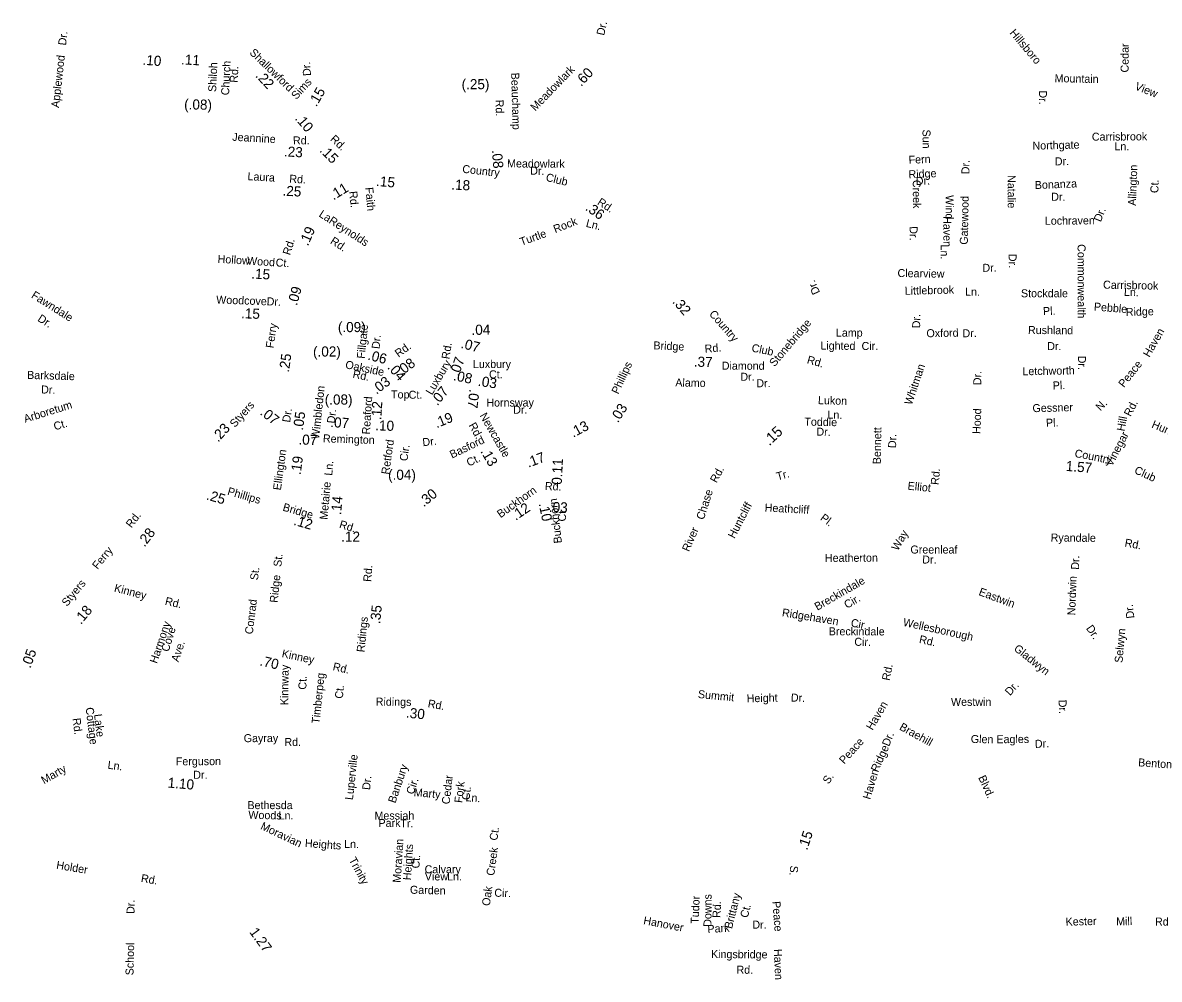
# Model space of a CAD drawing. Extents: x 1553981 to 1780076, y 812965 to 996873.
# Drawn here: x 1589400 to 1602893, y 846184 to 857546 of the extents above; entities that cross this region are included whole.
import ezdxf

# ---------------------------------------------------------------- set-up
doc = ezdxf.new("R2010")
doc.units = 0
for name, color, linetype in [('Exist Road Non-System Type 51 Label', 7, 'Continuous'), ('Exist Road Secondary Mileage Hundredths English Label', 7, 'Continuous'), ('Map Preparation Border Antique Large Shape', 7, 'Continuous')]:
    doc.layers.add(name, color=color, linetype=linetype)

msp = doc.modelspace()

# ---------------------------------------------------------------- texts
at = {"layer": 'Exist Road Non-System Type 51 Label'}
for s, rotation, p in [('Hillsboro', 310.1093, (1601110, 857422)), ('Dr.', 83.5506, (1589914, 857273)), ('Cedar', 89.7139, (1602529, 856955)), ('Applewood', 83.5506, (1589831, 856532)), ('Mountain', 358.9249, (1601650, 856840)), ('View', 337.82, (1602596, 856757)), ('Dr.', 270.6322, (1601465, 856742)), ('Sun', 270.5596, (1600082, 856277)), ('Carrisbrook', 0.362, (1602093, 856145)), ('Northgate', 1.5744, (1601389, 856037)), ('Ln.', 359.6812, (1602360, 856031)), ('Fern', 2.4294, (1599919, 855870)), ('Dr.', 89.4154, (1600639, 855746)), ('Dr.', 1.5744, (1601654, 855851)), ('Allington', 87.7625, (1602615, 855371)), ('Ridge', 2.4294, (1599918, 855698)), ('Dr.', 2.4294, (1600004, 855618)), ('Natalie', 270.3683, (1601092, 855737)), ('Faith', 275.4684, (1593466, 855588)), ('Creek', 270.5596, (1599966, 855679)), ('Bonanza', 2.3773, (1601417, 855570)), ('Ct.', 87.7625, (1602881, 855521)), ('Rd.', 275.4684, (1593276, 855542)), ('Wind', 270.0169, (1600357, 855499)), ('Gatewood', 88.9521, (1600620, 854909)), ('Dr.', 359.5127, (1601610, 855432)), ('La', 327.0099, (1592908, 855250)), ('Dr.', 67.988, (1602198, 855173)), ('Reynolds', 327.0099, (1593026, 855173)), ('Rock', 21.3244, (1595722, 855046)), ('Ln.', 345.6382, (1596080, 855124)), ('Haven', 270.0169, (1600330, 855249)), ('Lochraven', 0.5347, (1601535, 855146)), ('Turtle', 19.9111, (1595321, 854895)), ('Dr.', 270.5596, (1599929, 855128)), ('Rd.', 327.0099, (1593043, 854931)), ('Ln.', 270.0169, (1600298, 854912)), ('Commonwealth', 270.1106, (1601923, 854916)), ('Dr.', 271.2978, (1601104, 854800)), ('Clearview', 359.0563, (1599785, 854526)), ('Dr.', 0.8563, (1600794, 854587)), ('Dr.', 113.9453, (1598868, 854342)), ('Fawndale', 327.643, (1589494, 854286)), ('Littlebrook', 1.4021, (1599872, 854314)), ('Ln.', 359.5778, (1600587, 854304)), ('Stockdale', 0.0048, (1601251, 854285)), ('Carrisbrook', 358.838, (1602225, 854388)), ('Ln.', 358.838, (1602473, 854301)), ('Pebble', 355.2673, (1602114, 854129)), ('Dr.', 327.643, (1589569, 854009)), ('Pl.', 1.7337, (1601514, 854073)), ('Ridge', 1.4952, (1602497, 854063)), ('Stonebridge', 49.7214, (1598326, 853454)), ('Dr.', 89.005, (1600054, 853916)), ('Rushland', 359.6111, (1601334, 853849)), ('Lamp', 0.0231, (1599054, 853817)), ('Oxford', 1.0753, (1600130, 853810)), ('Dr.', 1.5312, (1600558, 853809)), ('Haven', 60.1838, (1602776, 853565)), ('Lighted', 359.2625, (1598869, 853665)), ('Cir.', 0.3014, (1599359, 853659)), ('Dr.', 359.6111, (1601562, 853658)), ('Dr.', 270.6188, (1601928, 853591)), ('Barksdale', 358.3721, (1589452, 853316)), ('Diamond', 359.8157, (1597699, 853425)), ('Whitman', 71.459, (1599955, 852999)), ('Letchworth', 1.1062, (1601269, 853358)), ('Peace', 51.6493, (1602473, 853206)), ('Alamo', 358.9496, (1597147, 853226)), ('Dr.', 0.2889, (1597920, 853293)), ('Dr.', 0.6539, (1598110, 853216)), ('Dr.', 88.9289, (1600779, 853240)), ('Pl.', 2.2528, (1601630, 853189)), ('Dr.', 358.4032, (1589617, 853143)), ('Arboretum', 17.3636, (1589429, 852793)), ('Lukon', 358.4169, (1598840, 853016)), ('Gessner', 1.4268, (1601389, 852920)), ('N.', 45.8589, (1602195, 852928)), ('Rd.', 62.4504, (1602552, 852861)), ('Ln.', 358.4169, (1598952, 852845)), ('Hood', 88.0425, (1600770, 852660)), ('Hill', 79.3048, (1602480, 852688)), ('Ct.', 16.4615, (1589783, 852703)), ('Toddle', 358.901, (1598679, 852761)), ('Dr.', 358.901, (1598822, 852642)), ('Bennett', 89.0064, (1599587, 852302)), ('Pl.', 1.4268, (1601549, 852747)), ('Hunt', 337.1458, (1602794, 852740)), ('Basford', 25.6621, (1594497, 852368)), ('Dr.', 89.0064, (1599769, 852493)), ('Vinegar', 62.4554, (1602331, 852269)), ('Ct.', 25.6621, (1594697, 852272)), ('Rd.', 61.5659, (1597637, 852073)), ('Tr.', 14.9233, (1598361, 852109)), ('Rd.', 84.8895, (1600274, 852053)), ('Elliot', 354.3118, (1599902, 852000)), ('Chase', 72.4853, (1597485, 851635)), ('Huntcliff', 62.3659, (1597850, 851412)), ('Heathcliff', 356.9166, (1598207, 851741)), ('Pl.', 323.6373, (1598860, 851646)), ('River', 66.6582, (1597310, 851256)), ('Way', 59.552, (1599789, 851266)), ('Ryandale', 359.4549, (1601603, 851384)), ('Rd.', 349.6046, (1602477, 851326)), ('Greenleaf', 359.9637, (1599939, 851241)), ('St.', 84.1973, (1592470, 851080)), ('Heatherton', 0.3089, (1598924, 851141)), ('Dr.', 359.3225, (1600079, 851123)), ('Dr.', 88.3651, (1601940, 851048)), ('St.', 83.0766, (1592192, 850920)), ('Ridge', 84.1973, (1592426, 850653)), ('Breckindale', 29.9961, (1598834, 850561)), ('Nordwin', 88.0193, (1601895, 850506)), ('Cir.', 29.9961, (1599185, 850583)), ('Eastwin', 339.4763, (1600742, 850750)), ('Conrad', 83.0766, (1592131, 850278)), ('Ridgehaven', 350.6777, (1598409, 850497)), ('Dr.', 96.8869, (1602598, 850475)), ('Harmony', 71.4085, (1590994, 849928)), ('Cir.', 348.1759, (1599225, 850377)), ('Wellesborough', 347.6803, (1599845, 850383)), ('Cove', 73.029, (1591132, 850067)), ('Breckindale', 359.8353, (1598969, 850270)), ('Dr.', 304.5507, (1602020, 850352)), ('Selwyn', 85.0484, (1602456, 849939)), ('Ave.', 71.7839, (1591249, 849947)), ('Cir.', 358.8346, (1599272, 850146)), ('Rd.', 347.7678, (1600036, 850180)), ('Gladwyn', 321.4628, (1601159, 850097)), ('Kinnway', 89.2551, (1592552, 849440)), ('Rd.', 78.5487, (1599691, 849726)), ('Ct.', 89.2551, (1592768, 849624)), ('Timberpeg', 84.0792, (1592923, 849215)), ('Ct.', 84.0792, (1593199, 849513)), ('Dr.', 47.889, (1601121, 849546)), ('Summit', 354.4525, (1597413, 849526)), ('Height', 1.4089, (1597996, 849473)), ('Dr.', 357.7597, (1598518, 849484)), ('Westwin', 359.8886, (1600420, 849432)), ('Dr.', 272.1213, (1601697, 849503)), ('Cottage', 276.7917, (1590147, 849409)), ('Haven', 59.409, (1599488, 849135)), ('Rd.', 276.7917, (1589992, 849282)), ('Lake', 276.7917, (1590247, 849330)), ('Braehill', 330.9804, (1599799, 849154)), ('Gayray', 0.2324, (1592024, 849000)), ('Dr.', 67.9476, (1599685, 848943)), ('Glen', 358.913, (1600655, 848991)), ('Eagles', 0.4166, (1600960, 848988)), ('Rd.', 0.2324, (1592507, 848955)), ('Peace', 48.0661, (1599153, 848733)), ('Ridge', 65.3592, (1599550, 848638)), ('Dr.', 2.6196, (1601418, 848932)), ('Ferguson', 0.2987, (1591218, 848725)), ('Luperville', 83.8524, (1593320, 848310)), ('Banbury', 71.5075, (1593824, 848269)), ('Benton', 356.2648, (1602640, 848714)), ('Dr.', 0.2944, (1591425, 848565)), ('Dr.', 83.8524, (1593523, 848429)), ('Cir.', 71.5075, (1594039, 848372)), ('Cedar', 83.6288, (1594468, 848259)), ('S.', 55.7933, (1598967, 848495)), ('Haven', 73.345, (1599461, 848313)), ('Blvd.', 294.4698, (1600741, 848581)), ('Fork', 83.6288, (1594618, 848275)), ('Ct.', 83.6288, (1594704, 848309)), ('Bethesda', 0.0147, (1592068, 848205)), ('Woods', 358.6039, (1592078, 848091)), ('Ln.', 0.3375, (1592438, 848082)), ('Moravian', 334.7401, (1592215, 847971)), ('Ct.', 82.1503, (1595034, 847827)), ('Heights', 355.931, (1592748, 847755)), ('Ln.', 358.9243, (1593215, 847745)), ('Moravian', 86.2736, (1593887, 847328)), ('Heights', 86.2736, (1594008, 847358)), ('Creek', 82.1505, (1594997, 847409)), ('Trinity', 298.3383, (1593269, 847603)), ('Ct.', 86.2736, (1594109, 847498)), ('Garden', 358.4068, (1593996, 847201)), ('Oak', 82.5022, (1594945, 847051)), ('Cir.', 358.4067, (1594998, 847165)), ('Brittany', 75.9254, (1597820, 846777)), ('Dr.', 89.1855, (1590727, 846959)), ('Tudor', 87.5799, (1597424, 846842)), ('Downs', 89.9075, (1597577, 846807)), ('Rd.', 87.5799, (1597683, 846911)), ('Hanover', 349.2969, (1596763, 846839)), ('Ct.', 75.9254, (1598007, 846907)), ('Park', 3.6235, (1597532, 846733)), ('Dr.', 359.6574, (1598062, 846786)), ('Kester', 1.3657, (1601782, 846820)), ('Mill', 1.0155, (1602382, 846824)), ('Rd.', 359.5941, (1602842, 846822)), ('School', 88.6092, (1590715, 846230)), ('Kingsbridge', 359.6269, (1597571, 846436)), ('Rd.', 359.6269, (1597874, 846250))]:
    msp.add_text(s, height=95, rotation=rotation, dxfattribs=at).set_placement(p)
for s, p in [('Messiah', (1593576, 848081)), ('Park', (1593624, 847993)), ('Tr.', (1593883, 847989)), ('Calvary', (1594171, 847443)), ('View', (1594174, 847358)), ('Ln.', (1594438, 847358))]:
    msp.add_text(s, height=95, dxfattribs=at).set_placement(p)
at = {"layer": 'Exist Road Secondary Mileage Hundredths English Label'}
for s, height, rotation, p in [('.10', 120, 355.4499, (1590819, 857048)), ('.11', 120, 356.7836, (1591278, 857052)), ('.22', 120, 313.3313, (1592156, 856911)), ('.60', 120, 46.2244, (1596029, 856782)), ('.15', 120, 59.7909, (1592886, 856540)), ('(.25)', 120, 0.1572, (1594611, 856756)), ('(.08)', 120, 358.8738, (1591316, 856518)), ('.10', 120, 310.3628, (1592625, 856405)), ('.23', 120, 356.815, (1592499, 855959)), ('.15', 120, 315.0435, (1592917, 856021)), ('.08', 120, 275.1023, (1594969, 856033)), ('.15', 120, 354.7302, (1593592, 855608)), ('.25', 120, 356.6887, (1592482, 855493)), ('.11', 120, 31.2732, (1593089, 855435)), ('.18', 120, 356.8257, (1594486, 855566)), ('.36', 120, 324.9959, (1596070, 855327)), ('.19', 120, 66.2532, (1592786, 854887)), ('.15', 120, 356.458, (1592111, 854509)), ('.09', 120, 74.3042, (1592655, 854179)), ('.32', 120, 310.8176, (1597107, 854228)), ('.15', 120, 357.9513, (1591991, 854036)), ('(.09)', 120, 0.1363, (1593142, 853871)), ('.04', 120, 0.9288, (1594729, 853838)), ('(.02)', 120, 0.077, (1592847, 853581)), ('.07', 120, 345.5918, (1594594, 853685)), ('.25', 120, 81.9383, (1592560, 853388)), ('.06', 120, 345.5296, (1593489, 853546)), ('.08', 120, 36.1807, (1593893, 853346)), ('.07', 120, 70.4784, (1594575, 853338)), ('.37', 120, 358.6377, (1597366, 853461)), ('.04', 120, 310.9352, (1593723, 853449)), ('.08', 120, 348.5323, (1594505, 853301)), ('.03', 120, 37.0518, (1593599, 853126)), ('.03', 120, 351.1126, (1594799, 853235)), ('(.08)', 120, 0.1363, (1592986, 853010)), ('.07', 120, 50.503, (1594323, 852991)), ('.07', 120, 263.3455, (1594705, 853197)), ('.12', 120, 86.3035, (1593656, 852824)), ('.03', 120, 57.9664, (1596467, 852786)), ('.07', 120, 321.3265, (1592209, 852900)), ('.05', 120, 81.984, (1592726, 852699)), ('.19', 120, 22.1435, (1594314, 852729)), ('.23', 120, 47.6028, (1591720, 852557)), ('.07', 120, 356.511, (1593049, 852744)), ('.10', 120, 357.9747, (1593584, 852705)), ('.13', 120, 27.9174, (1595936, 852616)), ('.15', 125, 43.7546, (1598265, 852515)), ('.07', 120, 357.9154, (1592672, 852537)), ('.19', 120, 82.2999, (1592699, 852170)), ('.13', 120, 300.4508, (1594830, 852455)), ('.17', 120, 20.429, (1595404, 852260)), ('0.11', 120, 87.1393, (1595799, 852056)), ('1.57', 120, 355.5195, (1601780, 852223)), ('(.04)', 120, 0.077, (1593738, 852117)), ('.25', 120, 343.863, (1591572, 851885)), ('.30', 120, 39.7434, (1594161, 851788)), ('.14', 120, 84.9183, (1593179, 851696)), ('.12', 120, 34.5171, (1595253, 851629)), ('.10', 120, 282.105, (1595524, 851833)), ('.03', 120, 357.7644, (1595645, 851737)), ('.12', 120, 344.1295, (1592608, 851583)), ('.28', 120, 52.5224, (1590846, 851311)), ('.12', 120, 359.5449, (1593181, 851383)), ('.18', 120, 50.0939, (1590091, 850392)), ('.35', 120, 84.4124, (1593643, 850401)), ('.05', 120, 70.693, (1589492, 849871)), ('.70', 120, 347.0316, (1592207, 849913)), ('.30', 120, 354.345, (1593946, 849293)), ('1.10', 120, 355.1763, (1591118, 848462)), ('.15', 120, 71.5875, (1598713, 847711)), ('1.27', 120, 306.0462, (1592086, 846744))]:
    msp.add_text(s, height=height, rotation=rotation, dxfattribs=at).set_placement(p)
at = {"layer": 'Map Preparation Border Antique Large Shape'}
for s, rotation, p in [('Dr.', 77.0361, (1596302, 857389)), ('Shallowford', 315.9223, (1592086, 857182)), ('Shiloh', 87.4428, (1591696, 856722)), ('Church', 87.4428, (1591850, 856683)), ('Dr.', 93.8335, (1592823, 856917)), ('Rd.', 87.4428, (1591952, 856832)), ('Beauchamp', 271.4581, (1595199, 856952)), ('Meadowlark', 45.9332, (1595485, 856490)), ('Sims', 47.5073, (1592648, 856627)), ('Rd.', 271.4581, (1595013, 856631)), ('Jeannine', 356.815, (1591886, 856145)), ('Rd.', 0.6802, (1592609, 856100)), ('Rd.', 316.4225, (1593044, 856155)), ('Country', 353.5208, (1594615, 855765)), ('Meadowlark', 359.5794, (1595150, 855828)), ('Dr.', 358.624, (1595424, 855742)), ('Laura', 356.6887, (1592067, 855677)), ('Rd.', 356.7329, (1592563, 855647)), ('Club', 346.4075, (1595604, 855669)), ('Rd.', 326.7064, (1596213, 855393)), ('Rd.', 72.8148, (1592574, 854779)), ('Hollow', 356.458, (1591712, 854695)), ('Wood', 356.458, (1592061, 854673)), ('Ct.', 356.458, (1592401, 854652)), ('Woodcove', 357.9513, (1591696, 854211)), ('Dr.', 357.9513, (1592295, 854190)), ('Country', 311.2256, (1597543, 854082)), ('Ferry', 81.9101, (1592378, 853676)), ('Fillgate', 84.3218, (1593460, 853552)), ('Dr.', 84.3218, (1593636, 853668)), ('Rd.', 35.7882, (1593861, 853567)), ('Rd.', 81.2472, (1594465, 853545)), ('Bridge', 357.516, (1596886, 853667)), ('Rd.', 5.006, (1597500, 853625)), ('Club', 348.2303, (1598047, 853642)), ('Luxbury', 59.2168, (1594259, 853117)), ('Luxbury', 0.0925, (1594745, 853444)), ('Rd.', 344.1454, (1598704, 853503)), ('Oakside', 348.2616, (1593224, 853443)), ('Rd.', 348.2616, (1593312, 853331)), ('Phillips', 65.2942, (1596471, 853127)), ('Wimbledon', 83.9496, (1592919, 852597)), ('Styers', 48.274, (1591919, 852731)), ('Reaford', 86.3035, (1593521, 852653)), ('Dr.', 81.984, (1592574, 852794)), ('Dr.', 83.9496, (1593105, 852783)), ('Newcastle', 299.8526, (1594821, 852880)), ('Rd.', 299.2517, (1594691, 852765)), ('Remington', 358.1725, (1592963, 852562)), ('Dr.', 6.6462, (1594151, 852515)), ('Ellington', 82.2999, (1592465, 851988)), ('Retford', 81.9543, (1593750, 852176)), ('Cir.', 81.9543, (1593967, 852334)), ('Country', 349.0384, (1601883, 852389)), ('Ln.', 84.9183, (1593074, 852163)), ('Club', 335.2696, (1602589, 852199)), ('Metairie', 84.9183, (1593018, 851640)), ('Rd.', 357.7644, (1595598, 851996)), ('Phillips', 343.863, (1591823, 851941)), ('Buckhorn', 35.5762, (1595073, 851659)), ('Bridge', 344.1295, (1592480, 851752)), ('Buckhorn', 96.5427, (1595802, 851367)), ('Rd.', 52.5224, (1590691, 851538)), ('Ct', 89.0087, (1595849, 851621)), ('Rd.', 343.3165, (1593151, 851548)), ('Ferry', 50.8039, (1590289, 851046)), ('Rd.', 85.844, (1593537, 850902)), ('Styers', 50.4078, (1589926, 850606)), ('Kinney', 345.4458, (1590479, 850791)), ('Rd.', 347.0316, (1591083, 850634)), ('Ridings', 84.4124, (1593458, 850065)), ('Kinney', 348.2633, (1592470, 850010)), ('Rd.', 347.0316, (1593075, 849857)), ('Ridings', 359.398, (1593591, 849435)), ('Rd.', 349.8743, (1594204, 849416)), ('Marty', 29.9269, (1589653, 848499)), ('Ln.', 352.7593, (1590404, 848686)), ('Marty', 354.9033, (1594039, 848360)), ('Ln.', 355.6368, (1594654, 848300)), ('Holder', 350.4141, (1589794, 847498)), ('S.', 263.9317, (1598514, 847538)), ('Rd.', 350.4141, (1590799, 847341)), ('Peace', 274.3768, (1598300, 847108)), ('Haven', 272.4519, (1598317, 846542))]:
    msp.add_text(s, height=95, rotation=rotation, dxfattribs=at).set_placement(p)
for s, p in [('Ct.', (1594936, 853322)), ('Top', (1593773, 853083)), ('Ct.', (1593982, 853080)), ('Hornsway', (1594904, 852987)), ('Dr.', (1595223, 852902))]:
    msp.add_text(s, height=95, dxfattribs=at).set_placement(p)

doc.saveas('drawing.dxf')
